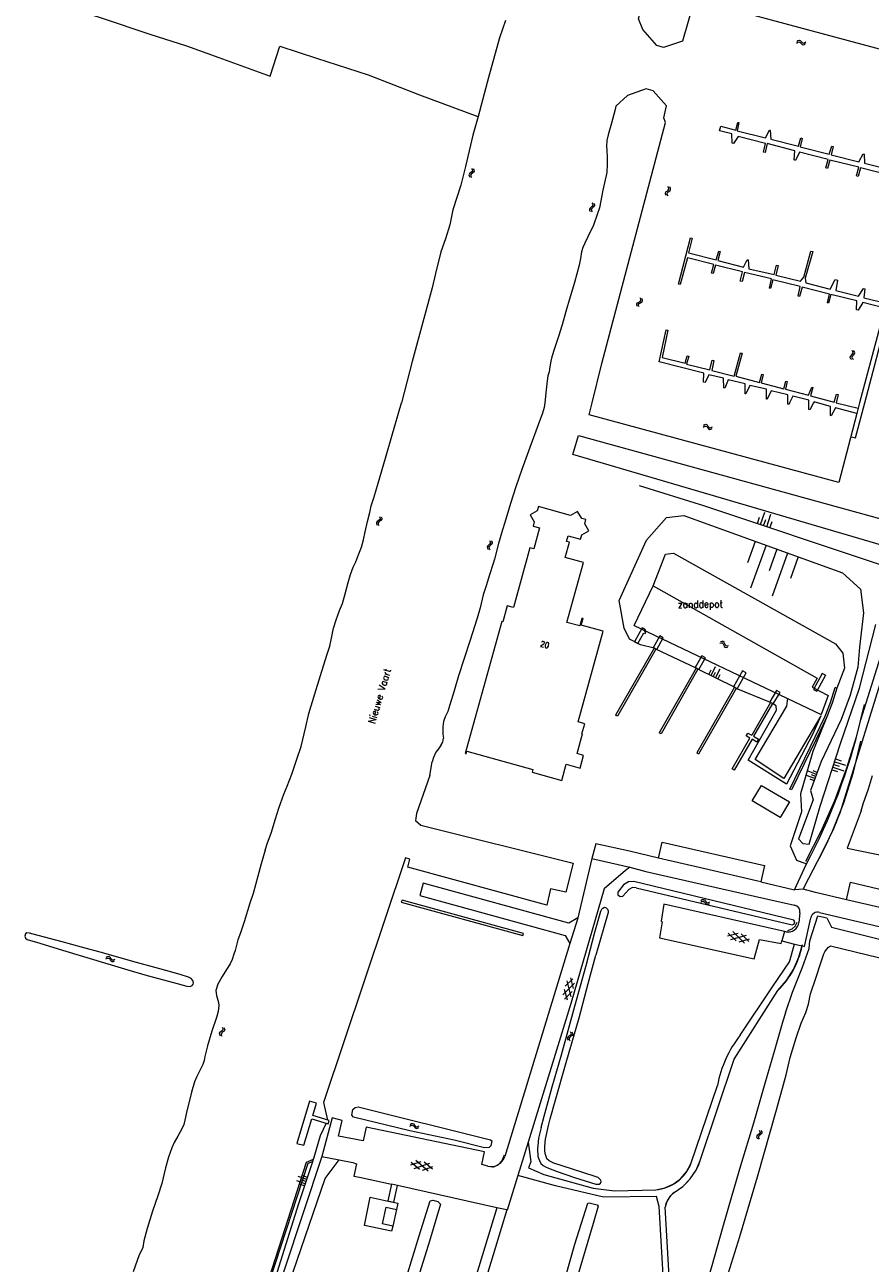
# Model space of a CAD drawing. Header units: metres. Extents: x 189705 to 199106, y 581686 to 588448.
# Tile 420 of 555: x 197362 to 197598, y 584760 to 585105. Entities that reach past the tile are written whole.
import ezdxf

# ---------------------------------------------------------------- set-up
doc = ezdxf.new("R2010")
doc.units = ezdxf.units.M
doc.layers.add('B-WA-OG-GBKN-G', color=7, linetype='Continuous', lineweight=18)
doc.styles.add('Style-STANDARD', font='STANDARD.shx')

msp = doc.modelspace()

# ---------------------------------------------------------------- linework, layer by layer
at = {"layer": 'B-WA-OG-GBKN-G'}
for p, q in [((197577.264, 585100.24), (197577.587, 585100.487)), ((197577.289, 585100.736), (197577.611, 585100.986)), ((197577.587, 585100.487), (197577.902, 585100.579)), ((197577.611, 585100.986), (197577.924, 585101.08)), ((197577.902, 585100.579), (197578.205, 585100.459)), ((197577.924, 585101.08), (197578.239, 585100.954)), ((197578.205, 585100.459), (197578.512, 585100.18)), ((197578.239, 585100.954), (197578.536, 585100.676)), ((197578.512, 585100.18), (197578.809, 585099.9)), ((197578.536, 585100.676), (197578.834, 585100.398)), ((197578.809, 585099.9), (197579.113, 585099.776)), ((197578.834, 585100.398), (197579.139, 585100.274)), ((197579.113, 585099.776), (197579.437, 585099.87)), ((197579.139, 585100.274), (197579.463, 585100.367)), ((197579.437, 585099.87), (197579.761, 585100.12)), ((197579.463, 585100.367), (197579.786, 585100.616)), ((197486.577, 585065.36), (197486.775, 585065.005)), ((197486.821, 585064.679), (197486.658, 585064.397)), ((197486.775, 585065.005), (197486.821, 585064.679)), ((197487.064, 585065.264), (197487.265, 585064.909)), ((197487.265, 585064.909), (197487.313, 585064.585)), ((197486.017, 585063.881), (197485.851, 585063.597)), ((197485.851, 585063.597), (197485.898, 585063.263)), ((197485.898, 585063.263), (197486.098, 585062.907)), ((197486.338, 585064.134), (197486.017, 585063.881)), ((197486.658, 585064.397), (197486.338, 585064.134)), ((197486.507, 585063.783), (197486.34, 585063.5)), ((197486.34, 585063.5), (197486.385, 585063.166)), ((197486.385, 585063.166), (197486.585, 585062.81)), ((197486.825, 585064.039), (197486.507, 585063.783)), ((197487.143, 585064.292), (197486.825, 585064.039)), ((197487.313, 585064.585), (197487.143, 585064.292)), ((197540.65, 585058.487), (197540.819, 585058.781)), ((197540.699, 585058.163), (197540.65, 585058.487)), ((197540.902, 585057.81), (197540.699, 585058.163)), ((197540.819, 585058.781), (197541.136, 585059.035)), ((197541.136, 585059.035), (197541.454, 585059.292)), ((197541.143, 585058.394), (197541.304, 585058.678)), ((197541.189, 585058.069), (197541.143, 585058.394)), ((197541.389, 585057.714), (197541.189, 585058.069)), ((197541.304, 585058.678), (197541.624, 585058.942)), ((197541.573, 585059.909), (197541.371, 585060.265)), ((197541.454, 585059.292), (197541.62, 585059.576)), ((197541.62, 585059.576), (197541.573, 585059.909)), ((197541.624, 585058.942), (197541.943, 585059.196)), ((197542.061, 585059.814), (197541.859, 585060.17)), ((197541.943, 585059.196), (197542.109, 585059.48)), ((197542.109, 585059.48), (197542.061, 585059.814)), ((197519.948, 585054.533), (197519.631, 585054.276)), ((197520.265, 585054.8), (197519.948, 585054.533)), ((197520.436, 585054.444), (197520.121, 585054.185)), ((197520.172, 585055.763), (197520.375, 585055.409)), ((197520.424, 585055.085), (197520.265, 585054.8)), ((197520.375, 585055.409), (197520.424, 585055.085)), ((197520.751, 585054.702), (197520.436, 585054.444)), ((197520.66, 585055.672), (197520.865, 585055.32)), ((197520.917, 585054.997), (197520.751, 585054.702)), ((197520.865, 585055.32), (197520.917, 585054.997)), ((197519.631, 585054.276), (197519.467, 585053.99)), ((197519.467, 585053.99), (197519.519, 585053.657)), ((197519.519, 585053.657), (197519.723, 585053.303)), ((197520.121, 585054.185), (197519.957, 585053.899)), ((197519.957, 585053.899), (197520.007, 585053.566)), ((197520.007, 585053.566), (197520.212, 585053.213)), ((197532.679, 585027.606), (197532.887, 585027.874)), ((197532.682, 585027.279), (197532.679, 585027.606)), ((197532.833, 585026.9), (197532.682, 585027.279)), ((197532.887, 585027.874), (197533.236, 585028.081)), ((197533.153, 585027.446), (197533.353, 585027.704)), ((197533.154, 585027.118), (197533.153, 585027.446)), ((197533.302, 585026.738), (197533.154, 585027.118)), ((197533.236, 585028.081), (197533.587, 585028.291)), ((197533.353, 585027.704), (197533.707, 585027.921)), ((197533.587, 585028.291), (197533.791, 585028.549)), ((197533.791, 585028.886), (197533.641, 585029.266)), ((197533.707, 585027.921), (197534.058, 585028.128)), ((197533.791, 585028.549), (197533.791, 585028.886)), ((197534.058, 585028.128), (197534.262, 585028.386)), ((197534.261, 585028.723), (197534.111, 585029.104)), ((197534.262, 585028.386), (197534.261, 585028.723)), ((197592.222, 585012.729), (197592.341, 585013.046)), ((197592.341, 585013.046), (197592.613, 585013.349)), ((197592.613, 585013.349), (197592.885, 585013.653)), ((197592.903, 585014.282), (197592.647, 585014.6)), ((197592.723, 585012.717), (197592.837, 585013.023)), ((197592.837, 585013.023), (197593.109, 585013.335)), ((197592.885, 585013.653), (197593.003, 585013.96)), ((197593.003, 585013.96), (197592.903, 585014.282)), ((197593.109, 585013.335), (197593.383, 585013.638)), ((197593.4, 585014.266), (197593.143, 585014.585)), ((197593.383, 585013.638), (197593.501, 585013.945)), ((197593.501, 585013.945), (197593.4, 585014.266)), ((197592.322, 585012.417), (197592.222, 585012.729)), ((197592.579, 585012.101), (197592.322, 585012.417)), ((197592.821, 585012.404), (197592.723, 585012.717)), ((197593.075, 585012.086), (197592.821, 585012.404)), ((197551.216, 584993.264), (197551.565, 584993.474)), ((197551.296, 584993.754), (197551.644, 584993.967)), ((197551.565, 584993.474), (197551.888, 584993.53)), ((197551.644, 584993.967), (197551.966, 584994.025)), ((197551.888, 584993.53), (197552.176, 584993.377)), ((197551.966, 584994.025), (197552.264, 584993.866)), ((197552.176, 584993.377), (197552.45, 584993.066)), ((197552.264, 584993.866), (197552.528, 584993.556)), ((197552.45, 584993.066), (197552.713, 584992.754)), ((197552.528, 584993.556), (197552.794, 584993.246)), ((197552.713, 584992.754), (197553.002, 584992.597)), ((197552.794, 584993.246), (197553.083, 584993.089)), ((197553.002, 584992.597), (197553.335, 584992.655)), ((197553.083, 584993.089), (197553.415, 584993.145)), ((197553.335, 584992.655), (197553.684, 584992.868)), ((197553.415, 584993.145), (197553.765, 584993.358)), ((197460.871, 584968.384), (197461.05, 584968.018)), ((197461.352, 584968.261), (197461.533, 584967.896)), ((197566.299, 584966.364), (197566.886, 584968.119)), ((197567.177, 584966.071), (197568.351, 584969.581)), ((197568.931, 584965.483), (197570.106, 584968.993)), ((197460.231, 584966.937), (197460.049, 584966.663)), ((197460.049, 584966.663), (197460.077, 584966.327)), ((197460.077, 584966.327), (197460.258, 584965.961)), ((197460.564, 584967.172), (197460.231, 584966.937)), ((197460.714, 584966.813), (197460.532, 584966.539)), ((197460.532, 584966.539), (197460.558, 584966.204)), ((197460.558, 584966.204), (197460.739, 584965.837)), ((197460.899, 584967.417), (197460.564, 584967.172)), ((197461.046, 584967.051), (197460.714, 584966.813)), ((197461.077, 584967.691), (197460.899, 584967.417)), ((197461.378, 584967.286), (197461.046, 584967.051)), ((197461.05, 584968.018), (197461.077, 584967.691)), ((197461.563, 584967.57), (197461.378, 584967.286)), ((197461.533, 584967.896), (197461.563, 584967.57)), ((197568.054, 584965.777), (197568.641, 584967.532)), ((197569.809, 584965.19), (197570.396, 584966.945)), ((197491.608, 584961.639), (197491.822, 584961.292)), ((197491.822, 584961.292), (197491.882, 584960.97)), ((197492.099, 584961.564), (197492.316, 584961.219)), ((197492.316, 584961.219), (197492.378, 584960.898)), ((197565.738, 584961.392), (197563.578, 584955.406)), ((197491.116, 584960.135), (197490.962, 584959.844)), ((197490.962, 584959.844), (197491.024, 584959.513)), ((197491.024, 584959.513), (197491.24, 584959.166)), ((197491.424, 584960.402), (197491.116, 584960.135)), ((197491.732, 584960.68), (197491.424, 584960.402)), ((197491.609, 584960.06), (197491.455, 584959.769)), ((197491.455, 584959.769), (197491.515, 584959.438)), ((197491.515, 584959.438), (197491.731, 584959.091)), ((197491.916, 584960.33), (197491.609, 584960.06)), ((197491.882, 584960.97), (197491.732, 584960.68)), ((197492.222, 584960.597), (197491.916, 584960.33)), ((197492.378, 584960.898), (197492.222, 584960.597)), ((197568.731, 584960.311), (197564.41, 584948.34)), ((197571.724, 584959.231), (197569.563, 584953.245)), ((197574.717, 584958.151), (197570.396, 584946.179)), ((197577.71, 584957.07), (197575.549, 584951.085)), ((197556.008, 584933.504), (197556.401, 584933.61)), ((197556.401, 584933.61), (197556.726, 584933.576)), ((197556.726, 584933.576), (197556.969, 584933.339)), ((197555.793, 584933.056), (197556.187, 584933.16)), ((197556.187, 584933.16), (197556.513, 584933.123)), ((197556.513, 584933.123), (197556.747, 584932.895)), ((197556.747, 584932.895), (197556.922, 584932.519)), ((197556.922, 584932.519), (197557.088, 584932.147)), ((197556.969, 584933.339), (197557.135, 584932.968)), ((197557.088, 584932.147), (197557.321, 584931.914)), ((197557.135, 584932.968), (197557.304, 584932.596)), ((197557.304, 584932.596), (197557.537, 584932.364)), ((197557.321, 584931.914), (197557.656, 584931.877)), ((197557.537, 584932.364), (197557.871, 584932.325)), ((197557.656, 584931.877), (197558.051, 584931.983)), ((197557.871, 584932.325), (197558.266, 584932.431)), ((197552.754, 584924.309), (197553.382, 584925.574)), ((197553.386, 584923.994), (197554.643, 584926.524)), ((197554.019, 584923.68), (197554.648, 584924.945)), ((197554.652, 584923.366), (197555.909, 584925.896)), ((197555.284, 584923.051), (197555.913, 584924.317)), ((197587.64, 584899.255), (197589.159, 584898.757)), ((197587.889, 584900.014), (197590.926, 584899.018)), ((197588.138, 584900.774), (197589.657, 584900.276)), ((197582.372, 584895.297), (197580.039, 584896.159)), ((197582.804, 584896.463), (197580.47, 584897.326)), ((197582.588, 584895.88), (197581.421, 584896.311)), ((197583.019, 584897.047), (197581.853, 584897.478)), ((197587.142, 584897.736), (197588.661, 584897.238)), ((197587.391, 584898.496), (197590.428, 584897.5)), ((197582.157, 584894.713), (197580.99, 584895.145)), ((197550.498, 584860.865), (197550.845, 584861.078)), ((197550.574, 584861.355), (197550.919, 584861.571)), ((197550.845, 584861.078), (197551.168, 584861.137)), ((197550.919, 584861.571), (197551.241, 584861.633)), ((197551.168, 584861.137), (197551.457, 584860.987)), ((197551.241, 584861.633), (197551.541, 584861.476)), ((197551.541, 584861.476), (197551.808, 584861.169)), ((197551.808, 584861.169), (197552.076, 584860.861)), ((197551.457, 584860.987), (197551.733, 584860.677)), ((197551.733, 584860.677), (197552, 584860.368)), ((197552, 584860.368), (197552.29, 584860.213)), ((197552.076, 584860.861), (197552.367, 584860.706)), ((197552.29, 584860.213), (197552.622, 584860.275)), ((197552.367, 584860.706), (197552.698, 584860.766)), ((197552.622, 584860.275), (197552.969, 584860.49)), ((197552.698, 584860.766), (197553.045, 584860.981)), ((197558.015, 584851.467), (197560.958, 584852.271)), ((197560.373, 584850.049), (197558.206, 584852.196)), ((197558.868, 584850.444), (197563.303, 584851.655)), ((197562.719, 584849.431), (197559.454, 584852.666)), ((197563.963, 584849.903), (197561.793, 584852.052)), ((197561.21, 584849.828), (197564.154, 584850.63)), ((197384.6, 584845.083), (197384.962, 584845.27)), ((197384.712, 584845.567), (197385.073, 584845.756)), ((197384.962, 584845.27), (197385.288, 584845.305)), ((197385.073, 584845.756), (197385.398, 584845.794)), ((197385.288, 584845.305), (197385.566, 584845.133)), ((197385.398, 584845.794), (197385.686, 584845.615)), ((197385.566, 584845.133), (197385.818, 584844.805)), ((197385.686, 584845.615), (197385.929, 584845.289)), ((197385.818, 584844.805), (197386.061, 584844.477)), ((197385.929, 584845.289), (197386.174, 584844.962)), ((197386.061, 584844.477), (197386.339, 584844.301)), ((197386.174, 584844.962), (197386.452, 584844.786)), ((197386.339, 584844.301), (197386.674, 584844.337)), ((197386.452, 584844.786), (197386.787, 584844.821)), ((197386.674, 584844.337), (197387.037, 584844.526)), ((197386.787, 584844.821), (197387.149, 584845.01)), ((197512.045, 584835.078), (197515.333, 584838.29)), ((197512.701, 584837.414), (197514.883, 584839.545)), ((197513.121, 584838.912), (197514.258, 584834.458)), ((197514.158, 584839.748), (197514.913, 584836.792)), ((197512.466, 584836.58), (197513.22, 584833.624)), ((197512.496, 584833.827), (197514.68, 584835.961)), ((197416.419, 584824.594), (197416.24, 584824.318)), ((197416.24, 584824.318), (197416.273, 584823.983)), ((197416.273, 584823.983), (197416.458, 584823.618)), ((197416.75, 584824.833), (197416.419, 584824.594)), ((197416.904, 584824.476), (197416.725, 584824.2)), ((197416.725, 584824.2), (197416.756, 584823.865)), ((197417.082, 584825.082), (197416.75, 584824.833)), ((197416.756, 584823.865), (197416.94, 584823.5)), ((197417.233, 584824.717), (197416.904, 584824.476)), ((197417.042, 584826.049), (197417.225, 584825.685)), ((197417.257, 584825.358), (197417.082, 584825.082)), ((197417.225, 584825.685), (197417.257, 584825.358)), ((197417.562, 584824.957), (197417.233, 584824.717)), ((197417.525, 584825.931), (197417.71, 584825.568)), ((197417.744, 584825.243), (197417.562, 584824.957)), ((197417.71, 584825.568), (197417.744, 584825.243)), ((197513.507, 584823.348), (197513.332, 584823.069)), ((197513.834, 584823.592), (197513.507, 584823.348)), ((197513.993, 584823.237), (197513.818, 584822.958)), ((197514.162, 584823.846), (197513.834, 584823.592)), ((197514.319, 584823.483), (197513.993, 584823.237)), ((197514.107, 584824.811), (197514.296, 584824.45)), ((197514.332, 584824.124), (197514.162, 584823.846)), ((197514.296, 584824.45), (197514.332, 584824.124)), ((197514.644, 584823.728), (197514.319, 584823.483)), ((197514.591, 584824.701), (197514.783, 584824.341)), ((197514.821, 584824.016), (197514.644, 584823.728)), ((197514.783, 584824.341), (197514.821, 584824.016)), ((197513.332, 584823.069), (197513.37, 584822.734)), ((197513.37, 584822.734), (197513.56, 584822.372)), ((197513.818, 584822.958), (197513.854, 584822.623)), ((197513.854, 584822.623), (197514.045, 584822.262)), ((197469.478, 584798.936), (197469.823, 584799.152)), ((197469.823, 584799.152), (197470.144, 584799.215)), ((197470.144, 584799.215), (197470.445, 584799.059)), ((197470.445, 584799.059), (197470.712, 584798.752)), ((197469.403, 584798.445), (197469.75, 584798.659)), ((197469.75, 584798.659), (197470.072, 584798.719)), ((197470.072, 584798.719), (197470.362, 584798.569)), ((197470.362, 584798.569), (197470.639, 584798.261)), ((197470.639, 584798.261), (197470.907, 584797.953)), ((197470.712, 584798.752), (197470.982, 584798.446)), ((197470.907, 584797.953), (197471.198, 584797.799)), ((197470.982, 584798.446), (197471.273, 584798.292)), ((197471.198, 584797.799), (197471.529, 584797.861)), ((197471.273, 584798.292), (197471.604, 584798.352)), ((197471.529, 584797.861), (197471.876, 584798.077)), ((197471.604, 584798.352), (197471.951, 584798.568)), ((197566.26, 584795.863), (197566.091, 584795.581)), ((197566.091, 584795.581), (197566.136, 584795.247)), ((197566.582, 584796.114), (197566.26, 584795.863)), ((197566.749, 584795.762), (197566.58, 584795.48)), ((197566.58, 584795.48), (197566.623, 584795.146)), ((197566.905, 584796.375), (197566.582, 584796.114)), ((197567.069, 584796.015), (197566.749, 584795.762)), ((197566.83, 584797.339), (197567.026, 584796.982)), ((197567.069, 584796.656), (197566.905, 584796.375)), ((197567.026, 584796.982), (197567.069, 584796.656)), ((197567.389, 584796.267), (197567.069, 584796.015)), ((197567.317, 584797.239), (197567.515, 584796.883)), ((197567.561, 584796.559), (197567.389, 584796.267)), ((197567.515, 584796.883), (197567.561, 584796.559)), ((197566.136, 584795.247), (197566.334, 584794.889)), ((197566.623, 584795.146), (197566.82, 584794.788)), ((197469.647, 584787.623), (197472.531, 584788.616)), ((197474.473, 584785.896), (197471.005, 584788.913)), ((197472.092, 584786.36), (197469.791, 584788.363)), ((197470.564, 584786.657), (197474.912, 584788.153)), ((197472.942, 584786.194), (197475.827, 584787.185)), ((197475.683, 584786.447), (197473.38, 584788.451)), ((197440.189, 584782.391), (197437.829, 584783.245)), ((197440.617, 584783.571), (197438.256, 584784.426)), ((197439.976, 584781.801), (197438.796, 584782.228)), ((197440.403, 584782.981), (197439.223, 584783.408)), ((197440.83, 584784.161), (197439.65, 584784.588))]:
    msp.add_line(p, q, dxfattribs=at)
at = {"layer": 'B-WA-OG-GBKN-G', "flags": 128}
for points in [[(197374.344, 585148.925), (197371.828, 585142.119), (197368.562, 585132.57), (197364.924, 585117.984), (197364.24, 585113.526), (197383.289, 585107.268), (197396.881, 585102.775), (197407.132, 585099.464), (197416.061, 585096.239), (197430.398, 585091.094), (197433.146, 585099.365), (197443.32, 585096.078), (197457.728, 585091.392), (197472.095, 585085.816), (197488.381, 585079.77)], [(197611.493, 585062.879), (197617.888, 585087.915), (197616.458, 585091.621), (197620.004, 585093.393), (197613.233, 585095.144), (197548.759, 585112.518), (197545.445, 585100.792), (197540.083, 585099.014), (197538.224, 585099.551), (197534.4, 585104.088), (197533.134, 585107.018), (197540.106, 585132.209), (197543.441, 585133.998)], [(197496.033, 585106.593), (197494.389, 585101.717), (197491.344, 585090.646), (197488.398, 585079.83), (197486.961, 585074.575), (197484.93, 585065.83), (197483.568, 585060.703), (197481.388, 585053.838), (197480.523, 585049.632), (197479.325, 585045.677), (197478.046, 585042.051), (197476.491, 585036.083), (197475.598, 585032.055), (197470.074, 585011.522), (197467.089, 585000)], [(197522.927, 585010.951), (197540.67, 585078.127), (197540.212, 585079.402), (197540.953, 585082.782), (197537.25, 585087.002), (197535.301, 585087.553), (197530.128, 585085.701)], [(197530.128, 585085.701), (197526.832, 585082.682)], [(197526.832, 585082.682), (197526.631, 585081.783), (197525.584, 585077.906), (197524.733, 585074.692), (197524.345, 585073.162), (197524.212, 585071.482), (197524.326, 585070.415), (197524.426, 585068.382), (197524.424, 585066.399), (197524.323, 585064.211), (197523.237, 585059.317), (197522.254, 585054.372), (197521.666, 585052.535), (197520.584, 585049.496), (197519.047, 585046.249), (197518.205, 585044.484), (197517.66, 585043.308), (197517.292, 585042.134), (197517.01, 585040.224), (197516.6, 585038.363), (197515.336, 585033.543), (197514.062, 585029.561), (197512.866, 585025.428), (197511.867, 585021.78), (197510.864, 585018.514), (197509.735, 585015.144), (197508.975, 585012.821), (197508.71, 585011.597), (197508.449, 585010.094), (197508.237, 585008.617), (197507.894, 585007.545), (197507.656, 585006.169), (197507.356, 585003.623), (197507.047, 585000)], [(197603.461, 585063.373), (197595.071, 585065.512), (197594.376, 585063.135), (197593.936, 585063.249), (197594.606, 585065.702), (197586.506, 585067.677), (197585.911, 585065.325), (197585.396, 585065.49), (197586.091, 585067.841), (197578.029, 585069.905), (197576.931, 585067.579), (197576.617, 585067.692), (197576.759, 585070.246), (197569.062, 585072.272), (197568.441, 585069.819), (197568.026, 585069.908), (197568.621, 585072.285), (197560.962, 585074.272), (197559.637, 585072.273), (197559.247, 585072.362), (197559.188, 585074.992), (197555.729, 585075.79), (197556.121, 585077.085), (197560.259, 585075.959), (197560.879, 585078.16), (197561.169, 585078.147), (197560.674, 585075.795), (197568.535, 585073.883), (197569.734, 585076.033), (197569.872, 585076.02), (197570.032, 585073.491), (197577.742, 585071.529), (197578.4, 585073.83), (197578.801, 585073.705), (197578.23, 585071.367), (197586.379, 585069.32), (197587.061, 585071.519), (197587.406, 585071.422), (197586.891, 585069.111), (197594.583, 585067.189), (197595.791, 585069.361), (197596.137, 585069.318), (197596.147, 585066.813), (197603.895, 585064.864)], [(197596.24, 585000), (197616.066, 585075.288), (197616.661, 585075.187), (197617.024, 585076.497), (197625.245, 585074.269), (197625.314, 585074.499)], [(197601.817, 585026.355), (197595.698, 585027.992), (197594.38, 585025.804), (197593.93, 585025.911), (197594.026, 585028.401), (197586.832, 585030.204), (197586.153, 585027.777), (197585.848, 585027.853), (197586.41, 585030.281), (197578.795, 585032.247), (197578.056, 585029.647), (197577.693, 585029.752), (197578.258, 585032.442), (197570.597, 585034.278), (197570.007, 585031.909), (197569.701, 585031.985), (197570.265, 585034.529), (197562.765, 585036.349), (197562.026, 585033.807), (197561.517, 585033.884), (197562.198, 585036.544), (197554.626, 585038.408), (197553.963, 585036.084), (197553.512, 585036.19), (197554.132, 585038.53), (197546.821, 585040.392), (197544.754, 585032.967), (197544.304, 585033.073), (197547.633, 585046.037), (197548.142, 585045.901), (197547.097, 585041.817), (197554.844, 585039.863), (197555.523, 585042.319), (197555.915, 585042.213), (197555.236, 585039.699), (197562.442, 585037.844), (197563.431, 585039.897), (197563.766, 585039.841), (197563.972, 585037.388), (197570.99, 585035.788), (197571.667, 585038.373), (197572.142, 585038.245), (197571.464, 585035.624), (197578.304, 585033.904), (197579.226, 585035.078), (197581.253, 585042.252), (197581.815, 585042.15), (197579.669, 585034.783), (197579.831, 585033.482), (197586.659, 585031.691)], [(197586.659, 585031.691), (197587.984, 585034.373), (197588.623, 585034.231), (197588.149, 585031.347), (197594.513, 585029.715), (197595.872, 585031.893), (197596.317, 585031.792), (197596.002, 585029.294), (197602.188, 585027.757)], [(197601.817, 585026.355), (197594.834, 585000)], [(197574.803, 585000), (197574.83, 585002.271), (197570.202, 585003.382), (197569.068, 585001.023), (197568.86, 585001.051), (197568.855, 585003.791), (197564.227, 585004.883), (197563.111, 585002.488), (197562.885, 585002.516), (197562.862, 585005.274), (197558.188, 585006.429), (197557.227, 585004.102), (197556.91, 585004.157), (197556.881, 585006.86), (197552.768, 585007.851), (197551.726, 585005.719), (197551.277, 585005.818), (197551.401, 585008.323), (197538.877, 585011.483), (197540.872, 585020.367), (197541.352, 585020.264), (197539.724, 585012.621), (197546.217, 585011.07), (197546.754, 585013.085), (197547.179, 585012.988), (197546.586, 585010.781), (197553.07, 585009.194), (197553.746, 585011.895), (197554.198, 585011.77), (197553.604, 585009.015), (197559.813, 585007.484), (197561.592, 585013.994), (197562.044, 585013.87), (197560.348, 585007.442), (197566.884, 585005.724), (197567.51, 585008.008), (197567.962, 585007.873), (197567.384, 585005.589), (197573.649, 585003.906)], [(197520.201, 585000), (197522.927, 585010.951)], [(197573.649, 585003.906), (197574.214, 585006.055), (197574.642, 585005.945), (197574.113, 585003.807), (197580.598, 585002.148), (197581.469, 585004.407), (197581.823, 585004.247), (197581.098, 585002.013), (197587.705, 585000.231), (197588.333, 585002.45), (197588.803, 585002.328), (197588.248, 585000.004), (197588.264, 585000)], [(197428.984, 584875.317), (197429.692, 584877.376), (197430.678, 584880.097), (197431.865, 584884.064), (197432.85, 584887.089), (197434.19, 584890.954), (197435.126, 584893.192), (197436.441, 584896.575), (197437.882, 584900.694), (197439.095, 584904.228), (197440.407, 584909.694), (197441.239, 584913.482), (197442.855, 584918.948), (197444.421, 584924.059), (197446.215, 584929.653), (197447.024, 584932.195), (197447.502, 584934.432), (197448.107, 584937.203), (197448.865, 584939.568), (197449.801, 584942.187), (197450.559, 584944.094), (197451.317, 584946.764), (197452.2, 584949.942), (197452.832, 584952.179), (197453.565, 584954.213), (197454.299, 584955.663), (197455.134, 584957.901), (197455.867, 584959.808), (197456.448, 584961.842), (197456.901, 584964.054), (197457.607, 584966.977), (197458.213, 584969.494), (197458.616, 584971.274), (197459.374, 584973.587), (197459.879, 584975.367), (197460.586, 584977.656), (197462.556, 584984.596), (197464.374, 584990.724), (197467.089, 585000)], [(197507.047, 585000), (197506.818, 584998.684), (197506.363, 584997.158), (197505.2, 584993.903), (197502.849, 584987.597), (197500.649, 584981.418), (197498.981, 584976.587), (197497.465, 584971.984), (197495.874, 584966.645), (197495.242, 584964.662), (197494.08, 584960.797), (197492.995, 584956.425), (197492.642, 584955.255), (197491.555, 584952.077), (197490.671, 584949), (197489.863, 584946.483), (197488.954, 584942.898), (197488.146, 584939.975), (197486.074, 584933.618), (197484.533, 584928.812), (197482.916, 584923.956), (197481.754, 584919.735), (197480.567, 584915.871), (197479.986, 584913.989), (197479.252, 584912.514), (197478.771, 584911.217), (197478.622, 584909.768), (197478.6, 584907.71)], [(197592.264, 584990.299), (197589.023, 584977.824), (197539.332, 584991.256), (197519.375, 584996.683), (197520.201, 585000)], [(197575.278, 585000), (197575.061, 584999.576), (197574.799, 584999.658), (197574.803, 585000)], [(197580.653, 585000), (197580.66, 585000.734), (197576.231, 585001.862), (197575.278, 585000)], [(197581.995, 585000), (197580.97, 584998.043), (197580.634, 584998.126), (197580.653, 585000)], [(197583.104, 585000), (197582.132, 585000.261), (197581.995, 585000)], [(197594.058, 584997.072), (197588.077, 584998.643), (197586.901, 584996.404), (197586.684, 584996.442), (197586.696, 584999.035), (197583.104, 585000)], [(197588.264, 585000), (197594.434, 584998.49)], [(197592.534, 584990.55), (197593.687, 584990.305), (197596.24, 585000)], [(197594.834, 585000), (197594.434, 584998.49)], [(197594.058, 584997.072), (197592.264, 584990.299)], [(197594.434, 584998.49), (197594.058, 584997.072)], [(197609.511, 584957.888), (197514.849, 584985.579), (197516.414, 584990.927), (197611.485, 584964.69)], [(197600.673, 584954.864), (197551.422, 584971.342), (197533.391, 584976.851)], [(197511.759, 584894.775), (197513.009, 584899.319), (197516.905, 584898.251), (197517.861, 584901.753), (197516.06, 584902.265), (197517.565, 584907.733), (197517.375, 584907.784), (197518.147, 584910.589), (197516.337, 584911.09), (197523.339, 584936.373), (197517.208, 584938.07), (197517.712, 584939.875), (197517.383, 584939.961), (197516.798, 584937.858), (197513.187, 584938.83), (197517.782, 584955.516), (197512.715, 584956.884), (197513.875, 584961.159), (197513.099, 584961.378), (197513.527, 584962.974), (197517.009, 584962.059), (197517.312, 584963.232), (197519.305, 584964.331), (197518.15, 584966.299), (197518.472, 584967.479), (197517.306, 584967.798), (197516.152, 584969.772), (197514.216, 584968.64), (197505.248, 584971.092), (197504.93, 584969.919), (197502.954, 584968.808), (197504.074, 584966.813), (197503.757, 584965.644), (197505.561, 584965.146), (197503.948, 584959.343), (197502.884, 584959.627), (197498.305, 584942.961), (197496.484, 584943.449), (197495.302, 584939.01), (197495.03, 584939.08), (197484.768, 584902.288), (197485.11, 584902.199), (197485.294, 584902.916), (197503.66, 584897.805), (197503.468, 584897.092), (197511.759, 584894.775)], [(197537.483, 584931.646), (197533.736, 584932.588), (197530.611, 584934.183), (197529.126, 584937.18), (197527.802, 584944.926), (197535.369, 584961.743), (197541.001, 584968.063), (197545.81, 584968.586), (197590.071, 584952.607), (197595.029, 584948.134), (197595.899, 584941.514), (197594.775, 584931.902), (197594.341, 584926.317), (197592.16, 584918.508), (197589.693, 584911.761), (197584.137, 584900.076), (197581.148, 584891.984), (197581.846, 584889.38), (197577.794, 584878.501), (197579.006, 584877.208), (197580.756, 584877.07), (197583.814, 584887.58), (197589.537, 584905.045), (197594.797, 584920.48), (197599.332, 584938.24)], [(197537.238, 584949.043), (197540.64, 584957.809), (197542.963, 584958.115), (197588.104, 584932.836), (197590.146, 584930.232), (197590.587, 584926.1), (197588.498, 584920.498)], [(197589.381, 584885.763), (197611.314, 584956.46), (197610.969, 584957.104)], [(197595.151, 584911.711), (197609.538, 584957.532)], [(197531.912, 584938.006), (197537.238, 584949.043), (197583.018, 584923.283), (197581.618, 584920.755), (197586.066, 584918.468), (197584.131, 584913.187)], [(197531.912, 584938.006), (197584.131, 584913.187)], [(197531.997, 584933.454), (197532.974, 584932.934), (197534.668, 584935.931), (197534.986, 584935.744), (197535.222, 584936.146), (197534.907, 584936.326), (197535.127, 584936.764), (197534.192, 584937.302), (197532.017, 584933.455)], [(197537.996, 584931.342), (197538.228, 584931.233), (197540.06, 584934.491), (197539.101, 584935.048), (197537.256, 584931.782)], [(197537.483, 584931.646), (197526.783, 584912.979)], [(197537.996, 584931.342), (197527.306, 584912.669), (197526.783, 584912.979)], [(197537.483, 584931.646), (197537.256, 584931.782)], [(197537.996, 584931.342), (197537.483, 584931.646)], [(197549.197, 584926.104), (197537.996, 584931.342)], [(197549.717, 584925.818), (197549.942, 584925.672), (197551.821, 584928.937), (197550.846, 584929.478), (197548.992, 584926.237)], [(197549.197, 584926.104), (197538.916, 584908.097)], [(197549.717, 584925.818), (197539.433, 584907.797), (197538.916, 584908.097)], [(197548.992, 584926.237), (197549.197, 584926.104)], [(197549.717, 584925.818), (197549.197, 584926.104)], [(197559.92, 584920.747), (197549.717, 584925.818)], [(197560.4, 584920.442), (197560.633, 584920.334), (197563.165, 584924.739), (197562.189, 584925.302), (197559.666, 584920.885)], [(197585.325, 584924.092), (197584.344, 584924.584), (197581.951, 584920.15), (197582.925, 584919.627)], [(197585.325, 584924.092), (197582.925, 584919.627)], [(197559.92, 584920.747), (197549.429, 584902.449)], [(197560.4, 584920.442), (197549.928, 584902.153), (197549.429, 584902.449)], [(197559.666, 584920.885), (197559.92, 584920.747)], [(197560.4, 584920.442), (197559.92, 584920.747)], [(197570.01, 584916.516), (197560.4, 584920.442)], [(197570.524, 584916.192), (197570.736, 584916.118), (197572.632, 584919.326), (197571.659, 584919.897), (197569.768, 584916.676)], [(197585.716, 584912.491), (197582.687, 584906.295), (197575.832, 584892.159), (197575.4, 584892.395), (197585.232, 584912.714), (197586.67, 584916.506), (197588.046, 584920.682)], [(197588.498, 584920.498), (197587.161, 584916.33), (197585.716, 584912.491)], [(197588.498, 584920.498), (197588.046, 584920.682)], [(197570.01, 584916.516), (197564.723, 584907.388)], [(197583.975, 584912.78), (197573.712, 584895.334), (197565.735, 584900.613), (197574.558, 584915.521), (197574.78, 584917.756)], [(197570.524, 584916.192), (197570.01, 584916.516)], [(197570.524, 584916.192), (197565.241, 584907.084), (197566.624, 584906.262), (197566.205, 584905.5), (197564.814, 584906.295), (197559.838, 584897.689), (197559.304, 584898.004), (197564.244, 584906.588), (197563.207, 584907.222), (197563.665, 584907.982), (197564.723, 584907.388)], [(197583.975, 584912.78), (197581.655, 584907.563), (197574.427, 584893.71), (197563.753, 584900.419), (197571.658, 584914.396), (197571.508, 584915.622), (197570.524, 584916.192)], [(197596.078, 584915.927), (197593.835, 584906.839), (197591.072, 584897.895), (197587.797, 584889.126), (197584.022, 584880.56), (197579.759, 584872.226)], [(197585.716, 584912.491), (197581.809, 584902.884), (197578.374, 584891.048), (197578.577, 584886.071), (197575.488, 584876.545), (197577.199, 584872.553), (197579.993, 584871.526)], [(197478.122, 584904.736), (197478.604, 584905.449), (197478.729, 584906.567)], [(197478.6, 584907.71), (197478.729, 584906.567)], [(197478.122, 584904.736), (197477.337, 584903.642), (197476.627, 584902.65), (197475.944, 584901.174), (197475.641, 584899.979)], [(197583.089, 584872.184), (197587.06, 584880.212), (197590.412, 584888.519), (197593.126, 584897.055), (197595.185, 584905.772)], [(197474.922, 584896.17), (197475.641, 584899.979)], [(197474.922, 584896.17), (197471.218, 584885.619), (197470.926, 584883.629), (197472.476, 584882.323), (197514.95, 584871.725)], [(197595.214, 584886.287), (197595.82, 584888.296), (197597.287, 584892.44), (197598.398, 584896.203)], [(197572.688, 584884.473), (197564.893, 584889.089), (197567.507, 584893.417), (197575.264, 584888.805), (197572.688, 584884.473)], [(197595.214, 584886.287), (197591.34, 584875.955)], [(197428.984, 584875.317), (197427.898, 584871.579), (197426.989, 584868.147), (197425.677, 584863.317), (197424.742, 584860.621), (197423.125, 584855.358), (197422.165, 584852.358), (197421.431, 584850.374), (197420.674, 584847.425), (197420.321, 584846.357), (197419.84, 584844.934), (197419.233, 584843.713), (197418.219, 584842.11), (197417.054, 584840.176), (197415.838, 584837.989), (197415.283, 584836.209), (197415.437, 584834.837), (197415.821, 584833.516), (197416.051, 584832.907), (197416.129, 584832.069), (197415.903, 584830.442), (197415.449, 584828.688), (197414.134, 584824.924), (197412.973, 584820.831), (197412.216, 584817.831), (197411.989, 584816.738), (197411.61, 584815.645), (197410.952, 584814.322), (197409.99, 584812.287), (197409.332, 584810.812), (197408.498, 584807.939), (197407.06, 584802.244), (197406.632, 584800.135), (197406.38, 584798.94), (197405.773, 584797.668), (197404.684, 584795.633), (197403.671, 584793.852), (197403.038, 584792.377), (197402.026, 584789.784), (197401.244, 584786.809), (197400.185, 584782.487), (197399.098, 584779.029), (197397.581, 584774.783), (197396.091, 584769.926), (197395.182, 584766.494), (197394.906, 584764.639), (197394.425, 584763.647), (197393.843, 584762.604), (197392.225, 584757.874)], [(197538.688, 584873.173), (197530.635, 584875.057), (197521.298, 584877.144), (197520.178, 584873.029)], [(197538.688, 584873.173), (197539.721, 584877.629), (197568.258, 584871.057), (197567.301, 584866.543)], [(197591.34, 584875.955), (197602.654, 584873.609)], [(197468.207, 584873.208), (197445.273, 584805.006)], [(197514.95, 584871.725), (197512.905, 584863.662), (197508.601, 584864.561), (197507.611, 584860.056), (197468.841, 584870.664), (197469.396, 584872.872), (197468.207, 584873.208)], [(197520.178, 584873.029), (197516.203, 584856.491)], [(197520.178, 584873.029), (197530.72, 584870.615)], [(197567.301, 584866.543), (197566.402, 584866.755), (197551.303, 584870.222), (197538.688, 584873.173)], [(197576.656, 584864.34), (197579.993, 584871.526)], [(197579.128, 584864.478), (197580.696, 584867.571), (197583.089, 584872.184)], [(197530.72, 584870.615), (197529.546, 584869.686), (197523.57, 584864.553), (197514.41, 584832.94), (197502.383, 584793.976)], [(197530.72, 584870.615), (197535.208, 584869.442), (197565.539, 584862.512), (197576.636, 584860.039)], [(197516.203, 584856.491), (197513.761, 584855.003), (197473.055, 584866.147), (197472.171, 584862.76), (197512.669, 584851.603), (197514.033, 584849.383)], [(197529.01, 584865.715), (197527.424, 584863.676)], [(197531.894, 584866.653), (197530.342, 584866.523), (197529.01, 584865.715)], [(197532.534, 584864.841), (197531.444, 584864.937), (197530.48, 584864.42)], [(197576.465, 584855.84), (197531.894, 584866.653)], [(197532.534, 584864.841), (197576.057, 584854.544)], [(197567.301, 584866.543), (197576.656, 584864.34)], [(197591.135, 584861.526), (197592.315, 584866.415), (197654.742, 584851.571), (197654.3, 584849.809), (197683.367, 584842.849), (197682.6, 584839.796)], [(197467.217, 584861.449), (197466.963, 584860.861), (197500.918, 584851.542), (197501.056, 584852.175), (197467.217, 584861.449)], [(197527.424, 584863.676), (197527.427, 584862.922), (197528.004, 584862.437), (197528.747, 584862.564)], [(197528.747, 584862.564), (197530.48, 584864.42)], [(197579.128, 584864.478), (197576.656, 584864.34)], [(197591.135, 584861.526), (197582.52, 584863.532), (197579.128, 584864.478)], [(197682.6, 584839.796), (197658.133, 584845.527), (197600.436, 584859.359), (197591.135, 584861.526)], [(197506.035, 584798.066), (197506.868, 584801.193), (197509.064, 584809.405), (197511.64, 584818.329), (197515.427, 584831.855), (197518.531, 584843.245), (197521.005, 584852.55), (197522.671, 584858.347), (197522.925, 584858.881), (197523.203, 584859.237), (197523.66, 584859.441), (197524.169, 584859.265), (197524.5, 584858.935), (197524.704, 584858.452), (197524.73, 584857.995), (197521.271, 584846.096)], [(197573.855, 584852.732), (197540.262, 584860.276), (197539.458, 584855.584), (197539.743, 584855.406), (197538.967, 584850.952), (197565.387, 584845.063), (197566.912, 584850.443), (197572.941, 584849.342), (197573.142, 584850.063)], [(197578.187, 584857.854), (197577.879, 584855.223)], [(197583.634, 584858.031), (197633.973, 584846.161), (197691.955, 584832.084), (197730.203, 584822.668), (197730.287, 584822.646)], [(197516.203, 584856.491), (197516.189, 584856.434), (197514.033, 584849.383)], [(197574.812, 584853.011), (197575.972, 584853.399), (197576.89, 584854.208), (197577.42, 584855.31)], [(197576.057, 584854.544), (197576.547, 584854.809), (197576.715, 584855.341), (197576.465, 584855.84)], [(197578.796, 584848.688), (197579.444, 584848.53), (197581.223, 584856.52)], [(197580.96, 584850.1), (197583.14, 584857.03), (197585.66, 584856.53), (197586.95, 584853.93), (197628.37, 584843.6)], [(197377.783, 584848.333), (197372.419, 584849.771), (197365.733, 584851.613), (197363.293, 584852.218), (197362.556, 584852.344), (197362.15, 584852.038), (197361.973, 584851.428), (197362.152, 584850.869), (197362.661, 584850.489), (197366.194, 584849.403), (197372.499, 584847.459), (197378.321, 584845.768), (197386.075, 584843.394), (197390.753, 584842.031), (197396.091, 584840.39), (197403.463, 584838.447), (197407.175, 584837.438), (197408.141, 584837.364), (197408.674, 584837.619), (197408.953, 584838.001), (197409.028, 584838.433), (197408.849, 584839.068), (197408.391, 584839.626), (197407.653, 584839.98), (197405.314, 584840.738), (197399.645, 584842.302), (197392.095, 584844.371), (197384.011, 584846.668), (197377.783, 584848.333)], [(197573.855, 584852.732), (197573.142, 584850.063)], [(197574.242, 584852.645), (197573.855, 584852.732)], [(197514.033, 584849.383), (197495.881, 584790.034)], [(197561.405, 584767.656), (197566.304, 584784.36), (197571.632, 584802.996), (197574.333, 584812.734), (197575.493, 584817.564), (197577.11, 584823.056), (197578.525, 584827.124), (197579.816, 584830.1), (197580.574, 584832.465), (197581.153, 584835.312), (197582.594, 584839.71), (197584.034, 584843.957), (197584.817, 584846.449), (197585.147, 584846.983), (197585.603, 584847.644), (197586.135, 584848.331), (197586.669, 584848.716)], [(197561.54, 584823.79), (197570.54, 584837.26), (197575.29, 584844.24), (197576.702, 584849.197)], [(197572.01, 584836.28), (197574.446, 584839.037), (197576.43, 584842.135), (197577.915, 584845.501), (197578.867, 584849.054)], [(197573.142, 584850.063), (197576.702, 584849.197)], [(197574.201, 584829.987), (197576.147, 584835.81), (197578.853, 584842.727), (197580.724, 584847.991), (197580.96, 584850.1)], [(197576.702, 584849.197), (197578.796, 584848.688)], [(197586.669, 584848.716), (197627.23, 584838.88)], [(197506.035, 584798.066), (197505.304, 584795.066), (197505.054, 584792.957), (197504.953, 584792.093), (197504.955, 584791.254), (197505.032, 584790.822), (197505.084, 584790.111), (197505.263, 584789.552), (197505.518, 584788.892), (197505.952, 584788.029), (197506.563, 584787.497), (197507.249, 584787.117), (197508.038, 584786.737), (197510.504, 584785.802), (197515.258, 584784.159), (197521.258, 584782.24), (197521.894, 584782.241), (197522.224, 584782.318), (197522.579, 584782.573), (197522.705, 584783.005), (197522.603, 584783.36), (197522.297, 584783.766), (197521.89, 584784.096), (197521.051, 584784.374), (197514.771, 584786.445), (197509.509, 584788.112), (197508.237, 584788.745), (197507.601, 584789.354), (197507.397, 584789.963), (197507.141, 584790.801), (197507.012, 584791.665), (197507.062, 584792.58), (197507.135, 584793.952), (197507.21, 584794.816), (197508.067, 584798.604), (197508.496, 584800.485), (197509.884, 584805.367), (197512.99, 584816.147), (197516.601, 584828.605), (197519.1, 584838.164), (197521.271, 584846.096)], [(197550.39, 584788.91), (197559.81, 584817.11), (197572.01, 584836.28)], [(197574.201, 584829.987), (197573.417, 584827.673), (197570.968, 584819.283), (197568.417, 584810.359), (197565.185, 584799.299), (197561.624, 584787.426), (197559.199, 584779.163), (197556.624, 584770.111), (197553.645, 584759.509), (197550.816, 584750.026), (197548.745, 584742.958)], [(197547.76, 584787.94), (197555.17, 584809.79)], [(197446.84, 584800.03), (197442.34, 584801.39), (197443.31, 584804.82), (197441.41, 584805.37), (197437.87, 584793.65), (197439.78, 584793.11), (197442.03, 584800.46), (197446.57, 584799.1), (197446.84, 584800.03)], [(197445.273, 584805.006), (197446.454, 584800.147)], [(197453.704, 584800.932), (197453.209, 584801.481), (197453.498, 584803.072), (197454.099, 584803.671), (197454.96, 584803.8), (197491.884, 584794.665), (197492.223, 584794.378), (197491.933, 584792.943), (197491.489, 584792.5), (197490.159, 584792.424), (197481.788, 584794.498), (197469.375, 584797.178), (197453.704, 584800.932)], [(197446.027, 584799.263), (197444.383, 584795.785)], [(197491.111, 584787.317), (197489.421, 584787.728), (197490.226, 584791.329), (197457.185, 584798.191), (197456.36, 584794.327), (197449.44, 584795.649), (197450.506, 584800.016), (197447.68, 584800.806), (197444.842, 584790.023)], [(197444.383, 584795.785), (197442.607, 584789.685)], [(197502.383, 584793.976), (197499.513, 584784.681)], [(197502.383, 584793.976), (197503.12, 584788.48), (197502.43, 584786.79), (197506.75, 584785.01), (197520.47, 584781.15), (197526.48, 584780.43), (197537.96, 584780.72)], [(197444.842, 584790.023), (197434.314, 584758.275), (197431.034, 584749.332), (197422.707, 584703.507)], [(197426.221, 584705.053), (197433.093, 584743.691), (197436.829, 584757.813), (197445.772, 584783.827), (197449.691, 584789.045)], [(197442.433, 584789.157), (197440.498, 584788.334), (197428.47, 584751.033), (197428.852, 584750.907), (197441.007, 584788.106), (197442.25, 584788.6)], [(197442.607, 584789.685), (197441.846, 584787.371)], [(197444.842, 584790.023), (197449.691, 584789.045)], [(197449.691, 584789.045), (197449.709, 584789.069)], [(197449.691, 584789.045), (197453.436, 584788.289), (197454.53, 584787.99), (197453.747, 584784.481), (197455.334, 584784.189), (197464.237, 584782.256)], [(197492.519, 584786.975), (197494.02, 584787.684), (197495.163, 584788.887), (197495.794, 584790.423)], [(197543.11, 584779.95), (197545.505, 584781.663), (197547.558, 584783.774), (197549.204, 584786.215), (197550.39, 584788.91)], [(197441.846, 584787.371), (197438.359, 584776.768), (197432.27, 584757.571), (197431.36, 584755.181), (197429.717, 584750.349), (197427.038, 584741.984), (197423.199, 584729.449), (197420.799, 584721.771), (197418.778, 584714.906), (197417.716, 584712.439), (197417.185, 584710.812), (197416.251, 584707.43), (197414.736, 584702.193), (197413.549, 584698.074), (197411.675, 584691.913)], [(197537.96, 584780.72), (197540.469, 584781.213), (197542.81, 584782.242), (197544.869, 584783.759), (197546.546, 584785.69), (197547.76, 584787.94)], [(197464.237, 584782.256), (197463.237, 584777.649), (197464.872, 584777.283), (197465.913, 584781.935)], [(197465.913, 584781.935), (197464.237, 584782.256)], [(197493.668, 584775.726), (197465.913, 584781.935)], [(197499.513, 584784.681), (197496.55, 584775.081), (197496.428, 584775.108)], [(197499.513, 584784.681), (197499.422, 584784.706)], [(197541.555, 584731.428), (197538.88, 584776.1), (197538.2, 584778.84), (197523.35, 584778.65), (197509.99, 584781.86), (197499.513, 584784.681)], [(197464.605, 584770.573), (197464.3, 584769.164), (197456.702, 584770.809), (197458.283, 584778.672), (197463.339, 584777.562)], [(197543.11, 584779.95), (197541.939, 584778.806), (197541.076, 584777.415), (197540.572, 584775.858)], [(197493.668, 584775.726), (197466.909, 584688.025), (197464.102, 584686.268), (197448.569, 584691.067), (197429.452, 584698.6)], [(197451.555, 584702.413), (197452.716, 584705.748), (197457.969, 584723.215), (197463.73, 584741.115), (197468.454, 584756.32), (197471.991, 584767.863), (197475.056, 584777.646)], [(197477.976, 584776.683), (197474.89, 584766.37), (197470.772, 584753.326), (197464.229, 584732.197), (197458.747, 584714.501), (197454.969, 584700.983)], [(197464.605, 584770.573), (197461.709, 584771.21), (197462.738, 584775.891), (197465.654, 584775.25)], [(197463.339, 584777.562), (197464.743, 584777.254)], [(197465.654, 584775.25), (197464.626, 584770.569)], [(197464.743, 584777.254), (197466.023, 584776.973), (197465.654, 584775.25)], [(197496.428, 584775.108), (197469.753, 584687.313), (197471.382, 584683.997), (197482.467, 584679.699)], [(197475.056, 584777.646), (197475.833, 584777.823), (197477.175, 584777.448), (197477.976, 584776.683)], [(197496.428, 584775.108), (197493.668, 584775.726)], [(197512.789, 584756.355), (197515.355, 584765.571), (197519.047, 584776.964), (197519.404, 584777.116), (197521.632, 584776.552), (197521.921, 584776.126), (197520.501, 584771.348), (197516.055, 584756.316)], [(197543.136, 584732.469), (197540.571, 584775.858)], [(197464.626, 584770.569), (197464.605, 584770.573)], [(197556.285, 584751.393), (197561.405, 584767.656)]]:
    msp.add_lwpolyline(points, dxfattribs=at)
at = {"layer": 'B-WA-OG-GBKN-G'}
for centre, radius, start, end in [((197435.296, 584949.058), 164.159, 331.8166, 346.8499), ((197479.116, 584928.608), 118.297, 331.51204, 338.76548), ((197576.198, 584858.085), 2.002, 353.36888, 77.36841), ((197583.175, 584856.084), 2, 76.74004, 167.4116), ((197574.899, 584855.573), 3.001, 257.36262, 353.29739), ((197555.355, 584853.448), 23.919, 314.13032, 348.52073), ((197586.417, 584804.022), 31.775, 141.52809, 169.54083), ((197492.056, 584791.203), 3.999, 256.32718, 343.00465), ((197534.73, 584794.196), 16.528, 300.46462, 341.34767), ((197536.989, 584792.299), 11.62, 274.79368, 337.96705), ((197547.227, 584774.562), 6.781, 127.38163, 168.9809)]:
    msp.add_arc(centre, radius, start, end, dxfattribs=at)

# ---------------------------------------------------------------- texts
at = {"layer": 'B-WA-OG-GBKN-G', "style": 'Style-STANDARD'}
for s, height, rotation, p in [('zanddepot', 2, 0.80209, (197544.142, 584942.828)), ('20', 1.6, 345.04644, (197505.604, 584932.179)), ('Nieuwe Vaart', 2, 73.3776, (197459.589, 584910.417))]:
    msp.add_text(s, height=height, rotation=rotation, dxfattribs=at).set_placement(p)

doc.saveas('drawing.dxf')
